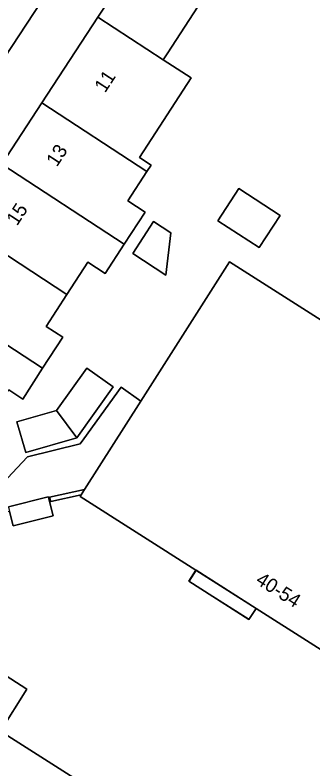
# Model space of a CAD drawing. Extents: x 159279 to 160377, y 384531 to 385888.
# Drawn here: x 160123.5 to 160144.9, y 384943.2 to 384997.4 of the extents above; entities that cross this region are included whole.
import ezdxf

# ---------------------------------------------------------------- set-up
doc = ezdxf.new("R2010")
doc.units = 0
for name, color, linetype in [('IMGEO_Erf', 7, 'Continuous'), ('IMGEO_Muur', 7, 'Continuous'), ('IMGEO_Pand', 7, 'Continuous'), ('IMGEO_Pand_nummerreeks', 7, 'Continuous'), ('IMGEO_Pand_overbouw', 7, 'Continuous'), ('IMGEO_Voetpad_open', 7, 'Continuous')]:
    doc.layers.add(name, color=color, linetype=linetype)

msp = doc.modelspace()

# ---------------------------------------------------------------- linework, layer by layer
at = {"layer": 'IMGEO_Erf'}
for points in [[(160171.911, 385004.485), (160172.655, 385004.957), (160171.277, 385007.203), (160189.687, 385018.494), (160178.564, 385036.295), (160170.19, 385049.948), (160167.09, 385050.72), (160154.206, 385042.68), (160126.414, 385000), (160107.98, 384971.915), (160108.038, 384971.651), (160108.586, 384969.148), (160112.423, 384966.549), (160118.17, 384962.655), (160122.736, 384963.897), (160123.28, 384964.483), (160124.383, 384965.671), (160128.162, 384966.592), (160128.428, 384966.96), (160131.115, 384970.676), (160132.516, 384969.665), (160138.895, 384979.678), (160155.821, 384968.894), (160183.387, 384986.245)], [(160142.516, 384983.017), (160141.015, 384980.705), (160138.054, 384982.626), (160139.556, 384984.939)], [(160134.323, 384978.718), (160131.935, 384980.281), (160133.432, 384982.567), (160134.666, 384981.76)], [(160127.934, 384967.04), (160124.258, 384965.981), (160123.626, 384968.173), (160126.46, 384968.989), (160128.634, 384972.041), (160130.532, 384970.688)]]:
    msp.add_lwpolyline(points, close=True, dxfattribs=at)
for points in [[(160122.531, 384986.697), (160125.414, 384991.109), (160129.44, 384997.269), (160131.224, 385000)], [(160137.889, 385000), (160134.402, 384994.626), (160134.126, 384994.201), (160136.124, 384992.893), (160132.414, 384987.176), (160133.25, 384986.634), (160132.953, 384986.176), (160131.583, 384984.065), (160132.831, 384983.25), (160131.322, 384980.945), (160129.951, 384978.849), (160128.721, 384979.654), (160127.217, 384977.337), (160125.728, 384975.042), (160126.912, 384974.275), (160125.468, 384972.029), (160124.047, 384969.82), (160123.037, 384970.469)]]:
    msp.add_lwpolyline(points, dxfattribs=at)
at = {"layer": 'IMGEO_Muur'}
msp.add_lwpolyline([(160125.97, 384962.755), (160126.049, 384962.445), (160128.225, 384962.93), (160128.468, 384963.312)], close=True, dxfattribs=at)
at = {"layer": 'IMGEO_Pand'}
for points in [[(160207.073, 384976.509), (160184.472, 385012.451), (160172.655, 385004.957), (160171.911, 385004.485), (160183.387, 384986.245), (160155.821, 384968.894), (160138.895, 384979.678), (160132.516, 384969.665), (160128.468, 384963.312), (160128.225, 384962.93), (160128.151, 384962.81), (160136.468, 384957.522), (160140.797, 384954.771), (160156.585, 384944.734), (160157.383, 384945.236), (160175.252, 384956.483)], [(160137.889, 385000), (160139.7, 385002.791), (160139.223, 385003.1), (160135.029, 385005.822), (160131.224, 385000), (160129.44, 384997.269), (160134.126, 384994.201), (160134.402, 384994.626)], [(160136.124, 384992.893), (160134.126, 384994.201), (160129.44, 384997.269), (160125.414, 384991.109), (160132.953, 384986.176), (160133.25, 384986.634), (160132.414, 384987.176)], [(160132.953, 384986.176), (160125.414, 384991.109), (160122.531, 384986.697), (160131.322, 384980.945), (160132.831, 384983.25), (160131.583, 384984.065)], [(160129.951, 384978.849), (160131.322, 384980.945), (160122.531, 384986.697), (160119.649, 384982.287), (160127.217, 384977.337), (160128.721, 384979.654)], [(160141.015, 384980.705), (160142.516, 384983.017), (160139.556, 384984.939), (160138.054, 384982.626)], [(160119.649, 384982.287), (160116.696, 384977.768), (160125.468, 384972.029), (160126.912, 384974.275), (160125.728, 384975.042), (160127.217, 384977.337)], [(160131.935, 384980.281), (160134.323, 384978.718), (160134.666, 384981.76), (160133.432, 384982.567)], [(160116.696, 384977.768), (160113.279, 384972.539), (160113.842, 384972.046), (160113.778, 384970.813), (160114.357, 384969.679), (160115.506, 384969.619), (160116.645, 384970.2), (160117.336, 384969.888), (160117.391, 384969.973), (160121.159, 384967.55), (160123.037, 384970.469), (160124.047, 384969.82), (160125.468, 384972.029)], [(160126.46, 384968.989), (160127.934, 384967.04), (160130.532, 384970.688), (160128.634, 384972.041)], [(160126.46, 384968.989), (160123.626, 384968.173), (160124.258, 384965.981), (160127.934, 384967.04)], [(160125.88, 384962.735), (160125.864, 384962.798), (160123.008, 384962.071), (160123.016, 384962.04), (160123.096, 384961.725), (160123.359, 384960.695), (160126.215, 384961.422)]]:
    msp.add_lwpolyline(points, close=True, dxfattribs=at)
at = {"layer": 'IMGEO_Pand_overbouw'}
msp.add_lwpolyline([(160136.487, 384957.526), (160135.995, 384956.739), (160140.296, 384954.008), (160140.794, 384954.769)], close=True, dxfattribs=at)
at = {"layer": 'IMGEO_Voetpad_open'}
for points in [[(160122.622, 385000), (160107.122, 384976.343), (160105.24, 384973.458), (160108.038, 384971.651), (160107.98, 384971.915), (160126.414, 385000)], [(160124.329, 384948.975), (160120.057, 384951.729), (160120.205, 384951.959), (160119.592, 384952.35), (160114.625, 384955.513), (160115.684, 384957.151), (160105.813, 384963.602), (160108.063, 384967.045), (160111.367, 384964.886), (160112.423, 384966.549), (160108.586, 384969.148), (160108.038, 384971.651), (160105.24, 384973.458), (160105.028, 384973.162)], [(160156.585, 384944.734), (160140.797, 384954.771), (160140.286, 384953.971), (160135.964, 384956.732), (160136.468, 384957.522), (160128.151, 384962.81), (160128.225, 384962.93), (160126.049, 384962.445), (160125.97, 384962.755), (160125.88, 384962.735), (160126.215, 384961.422), (160123.359, 384960.695), (160123.096, 384961.725), (160119.654, 384960.913), (160116.744, 384956.459), (160115.684, 384957.151), (160114.625, 384955.513), (160119.592, 384952.35), (160120.205, 384951.959), (160120.057, 384951.729), (160124.329, 384948.975), (160122.449, 384945.957), (160142.654, 384933.08)], [(160092.495, 384955.968), (160094.445, 384954.679), (160099.772, 384951.189), (160100.248, 384950.877), (160101.8, 384951.555), (160110.249, 384946.028), (160109.468, 384944.793), (160112.664, 384942.69), (160113.526, 384943.874), (160123.027, 384937.601), (160122.256, 384936.379), (160125.186, 384934.449), (160126.024, 384935.633), (160135.554, 384929.394), (160142.654, 384933.08), (160122.449, 384945.957), (160124.329, 384948.975)]]:
    msp.add_lwpolyline(points, dxfattribs=at)
for points in [[(160132.516, 384969.665), (160131.115, 384970.676), (160128.428, 384966.96), (160128.162, 384966.592), (160124.383, 384965.671), (160123.28, 384964.483), (160122.736, 384963.897), (160118.17, 384962.655), (160112.423, 384966.549), (160111.367, 384964.886), (160117.562, 384960.838), (160119.931, 384961.336), (160123.016, 384962.04), (160123.008, 384962.071), (160125.864, 384962.798), (160125.88, 384962.735), (160125.97, 384962.755), (160128.468, 384963.312)], [(160136.468, 384957.522), (160135.964, 384956.732), (160140.286, 384953.971), (160140.797, 384954.771)]]:
    msp.add_lwpolyline(points, close=True, dxfattribs=at)

# ---------------------------------------------------------------- texts
at = {"layer": 'IMGEO_Pand_nummerreeks'}
for s, rotation, p in [('11', 56.8546, (160129.951, 384991.773)), ('13', 56.8524, (160126.492, 384986.451)), ('15', 56.8524, (160123.634, 384982.218)), ('40-54', 327.6164, (160140.701, 384956.604))]:
    msp.add_text(s, height=1, rotation=rotation, dxfattribs=at).set_placement(p)

doc.saveas('drawing.dxf')
